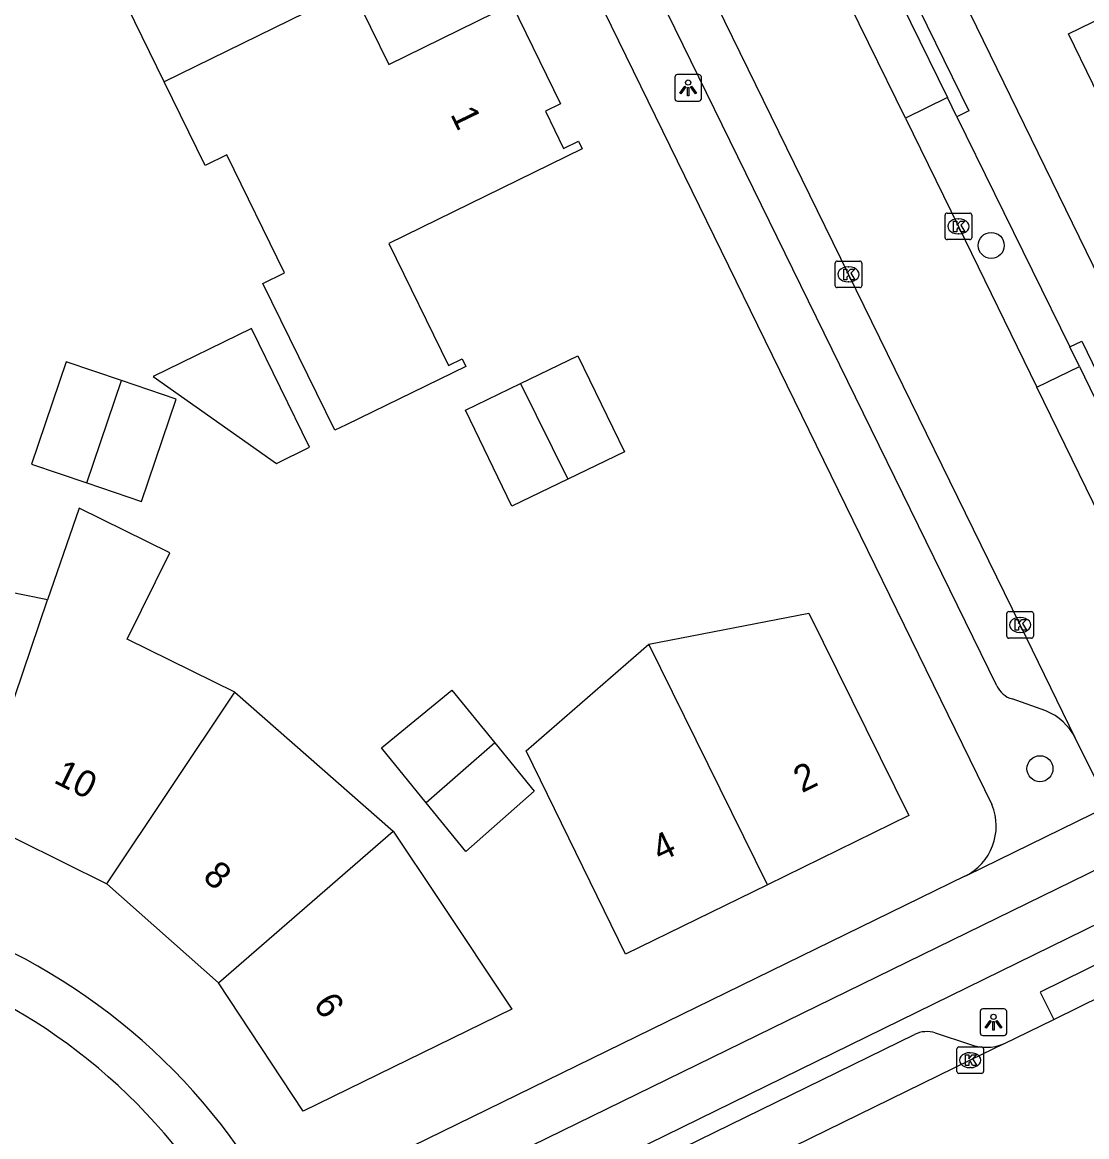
# Model space of a CAD drawing. Extents: x 160457 to 162082, y 388340 to 389736.
# Drawn here: x 160832.76 to 160872.78, y 388885.46 to 388927.38 of the extents above; entities that cross this region are included whole.
import ezdxf

# ---------------------------------------------------------------- set-up
doc = ezdxf.new("R2010")
doc.units = 0
for name, color, linetype in [('IMGEO_Boom', 7, 'Continuous'), ('IMGEO_Fietspad_gesloten', 7, 'Continuous'), ('IMGEO_Kolk', 7, 'Continuous'), ('IMGEO_Lichtpunt', 7, 'Continuous'), ('IMGEO_Pand', 7, 'Continuous'), ('IMGEO_Pand_nummerreeks', 7, 'Continuous'), ('IMGEO_Parkeervlak_open', 7, 'Continuous'), ('IMGEO_Rijbaan_lokaal_gesloten', 7, 'Continuous'), ('IMGEO_Voetpad_open', 7, 'Continuous')]:
    doc.layers.add(name, color=color, linetype=linetype)

msp = doc.modelspace()

# ---------------------------------------------------------------- linework, layer by layer
at = {"layer": 'IMGEO_Boom'}
for centre in [(160869.195, 388918.988), (160871.028, 388899.305)]:
    msp.add_circle(centre, 0.489, dxfattribs=at)
at = {"layer": 'IMGEO_Fietspad_gesloten'}
for points in [[(160812.524, 388865.895), (160820.314, 388869.678), (160924.149, 388920.448), (160929.542, 388923.081)], [(160909.887, 388911.468), (160820.353, 388867.581), (160804.958, 388860.084), (160761.388, 388838.743), (160740.999, 388828.766), (160723.804, 388820.325)]]:
    msp.add_lwpolyline(points, dxfattribs=at)
at = {"layer": 'IMGEO_Kolk'}
for p, q in [((160867.46, 388919.279), (160867.46, 388920.131)), ((160867.535, 388920.205), (160868.387, 388920.205)), ((160867.948, 388919.985), (160867.973, 388919.985)), ((160868.461, 388920.131), (160868.461, 388919.279)), ((160868.387, 388919.205), (160867.535, 388919.205)), ((160867.971, 388919.425), (160867.946, 388919.425)), ((160863.326, 388917.474), (160863.326, 388918.326)), ((160863.401, 388918.4), (160864.253, 388918.4)), ((160864.327, 388918.326), (160864.327, 388917.474)), ((160863.814, 388918.18), (160863.839, 388918.18)), ((160864.253, 388917.4), (160863.401, 388917.4)), ((160863.837, 388917.62), (160863.812, 388917.62)), ((160869.852, 388905.214), (160870.704, 388905.214)), ((160869.777, 388904.288), (160869.777, 388905.14)), ((160870.265, 388904.994), (160870.29, 388904.994)), ((160870.778, 388905.14), (160870.778, 388904.288)), ((160870.288, 388904.434), (160870.263, 388904.434)), ((160870.704, 388904.214), (160869.852, 388904.214)), ((160867.903, 388887.915), (160867.903, 388888.767)), ((160867.978, 388888.841), (160868.83, 388888.841)), ((160868.391, 388888.621), (160868.416, 388888.621)), ((160868.904, 388888.767), (160868.904, 388887.915)), ((160868.414, 388888.061), (160868.389, 388888.061)), ((160868.83, 388887.841), (160867.978, 388887.841))]:
    msp.add_line(p, q, dxfattribs=at)
for points in [[(160867.46, 388919.279), (160867.46, 388920.131)], [(160867.535, 388920.205), (160868.387, 388920.205)], [(160867.781, 388919.905), (160867.904, 388919.905), (160867.904, 388919.754), (160868.034, 388919.905), (160868.198, 388919.905), (160868.052, 388919.754), (160868.205, 388919.505), (160868.053, 388919.505), (160867.968, 388919.669), (160867.904, 388919.602), (160867.904, 388919.505), (160867.781, 388919.505), (160867.781, 388919.905)], [(160868.461, 388920.131), (160868.461, 388919.279)], [(160868.387, 388919.205), (160867.535, 388919.205)], [(160863.326, 388917.474), (160863.326, 388918.326)], [(160863.401, 388918.4), (160864.253, 388918.4)], [(160864.327, 388918.326), (160864.327, 388917.474)], [(160863.647, 388918.1), (160863.77, 388918.1), (160863.77, 388917.949), (160863.9, 388918.1), (160864.064, 388918.1), (160863.918, 388917.949), (160864.071, 388917.7), (160863.919, 388917.7), (160863.834, 388917.864), (160863.77, 388917.797), (160863.77, 388917.7), (160863.647, 388917.7), (160863.647, 388918.1)], [(160864.253, 388917.4), (160863.401, 388917.4)], [(160869.852, 388905.214), (160870.704, 388905.214)], [(160869.777, 388904.288), (160869.777, 388905.14)], [(160870.098, 388904.914), (160870.221, 388904.914), (160870.221, 388904.763), (160870.351, 388904.914), (160870.515, 388904.914), (160870.369, 388904.763), (160870.522, 388904.514), (160870.37, 388904.514), (160870.285, 388904.678), (160870.221, 388904.611), (160870.221, 388904.514), (160870.098, 388904.514), (160870.098, 388904.914)], [(160870.778, 388905.14), (160870.778, 388904.288)], [(160870.704, 388904.214), (160869.852, 388904.214)], [(160867.903, 388887.915), (160867.903, 388888.767)], [(160867.978, 388888.841), (160868.83, 388888.841)], [(160868.224, 388888.541), (160868.347, 388888.541), (160868.347, 388888.39), (160868.477, 388888.541), (160868.641, 388888.541), (160868.495, 388888.39), (160868.648, 388888.141), (160868.496, 388888.141), (160868.411, 388888.305), (160868.347, 388888.238), (160868.347, 388888.141), (160868.224, 388888.141), (160868.224, 388888.541)], [(160868.904, 388888.767), (160868.904, 388887.915)], [(160868.83, 388887.841), (160867.978, 388887.841)]]:
    msp.add_lwpolyline(points, dxfattribs=at)
for centre, start, end in [((160867.537, 388920.129), 91.552, 178.448), ((160867.537, 388920.129), 91.552, 178.448), ((160868.385, 388920.129), 1.552, 88.448), ((160868.385, 388920.129), 1.552, 88.448), ((160867.537, 388919.281), 181.552, 268.448), ((160867.537, 388919.281), 181.552, 268.448), ((160868.385, 388919.281), 271.552, 358.448), ((160868.385, 388919.281), 271.552, 358.448), ((160863.403, 388918.324), 91.552, 178.448), ((160863.403, 388918.324), 91.552, 178.448), ((160864.251, 388918.324), 1.552, 88.448), ((160864.251, 388918.324), 1.552, 88.448), ((160863.403, 388917.476), 181.552, 268.448), ((160863.403, 388917.476), 181.552, 268.448), ((160864.251, 388917.476), 271.552, 358.448), ((160864.251, 388917.476), 271.552, 358.448), ((160869.854, 388905.138), 91.552, 178.448), ((160869.854, 388905.138), 91.552, 178.448), ((160870.702, 388905.138), 1.552, 88.448), ((160870.702, 388905.138), 1.552, 88.448), ((160869.854, 388904.29), 181.552, 268.448), ((160869.854, 388904.29), 181.552, 268.448), ((160870.702, 388904.29), 271.552, 358.448), ((160870.702, 388904.29), 271.552, 358.448), ((160867.98, 388888.765), 91.552, 178.448), ((160867.98, 388888.765), 91.552, 178.448), ((160868.828, 388888.765), 1.552, 88.448), ((160868.828, 388888.765), 1.552, 88.448), ((160867.98, 388887.917), 181.552, 268.448), ((160867.98, 388887.917), 181.552, 268.448), ((160868.828, 388887.917), 271.552, 358.448), ((160868.828, 388887.917), 271.552, 358.448)]:
    msp.add_arc(centre, 0.0765, start, end, dxfattribs=at)
for centre, major_axis, ratio, start_param, end_param in [((160867.947, 388919.705), (-0.387, 0.002), 0.722429, 4.712389, 7.853982), ((160867.972, 388919.705), (-0.39, 0.002), 0.717154, 1.570796, 4.712389), ((160863.813, 388917.9), (-0.387, 0.002), 0.722429, 4.712389, 7.853982), ((160863.838, 388917.9), (-0.39, 0.002), 0.717154, 1.570796, 4.712389), ((160870.264, 388904.714), (-0.387, 0.002), 0.722429, 4.712389, 7.853982), ((160870.289, 388904.714), (-0.39, 0.002), 0.717154, 1.570796, 4.712389), ((160868.39, 388888.341), (-0.387, 0.002), 0.722429, 4.712389, 7.853982), ((160868.415, 388888.341), (-0.39, 0.002), 0.717154, 1.570796, 4.712389)]:
    msp.add_ellipse(centre, major_axis=major_axis, ratio=ratio, start_param=start_param, end_param=end_param, dxfattribs=at)
at = {"layer": 'IMGEO_Lichtpunt'}
for p, q in [((160858.201, 388925.412), (160857.393, 388925.412)), ((160858.201, 388925.412), (160857.393, 388925.412)), ((160857.299, 388925.317), (160857.299, 388924.51)), ((160857.299, 388925.317), (160857.299, 388924.51)), ((160858.295, 388924.51), (160858.295, 388925.317)), ((160858.295, 388924.51), (160858.295, 388925.317)), ((160857.393, 388924.416), (160858.201, 388924.416)), ((160857.393, 388924.416), (160858.201, 388924.416)), ((160868.78, 388890.174), (160868.78, 388889.367)), ((160868.78, 388890.174), (160868.78, 388889.367)), ((160869.682, 388890.269), (160868.874, 388890.269)), ((160869.682, 388890.269), (160868.874, 388890.269)), ((160869.776, 388889.367), (160869.776, 388890.174)), ((160869.776, 388889.367), (160869.776, 388890.174)), ((160868.874, 388889.273), (160869.682, 388889.273)), ((160868.874, 388889.273), (160869.682, 388889.273))]:
    msp.add_line(p, q, dxfattribs=at)
for points in [[(160857.673, 388924.981), (160857.712, 388924.953), (160857.524, 388924.691), (160857.486, 388924.718), (160857.673, 388924.981)], [(160857.775, 388924.933), (160857.822, 388924.933), (160857.822, 388924.611), (160857.775, 388924.611), (160857.775, 388924.933)], [(160857.885, 388924.953), (160857.923, 388924.98), (160858.11, 388924.718), (160858.071, 388924.69), (160857.885, 388924.953)], [(160869.154, 388889.838), (160869.193, 388889.81), (160869.005, 388889.548), (160868.967, 388889.575), (160869.154, 388889.838)], [(160869.256, 388889.79), (160869.303, 388889.79), (160869.303, 388889.468), (160869.256, 388889.468), (160869.256, 388889.79)], [(160869.366, 388889.81), (160869.404, 388889.837), (160869.591, 388889.575), (160869.552, 388889.547), (160869.366, 388889.81)]]:
    msp.add_lwpolyline(points, dxfattribs=at)
for centre in [(160857.798, 388925.115), (160869.279, 388889.972)]:
    msp.add_circle(centre, 0.0994, dxfattribs=at)
for centre, start, end in [((160857.393, 388925.317), 90, 180), ((160857.393, 388925.317), 90, 180), ((160858.201, 388925.317), 0, 90), ((160858.201, 388925.317), 0, 90), ((160857.393, 388924.51), 180, 270), ((160857.393, 388924.51), 180, 270), ((160858.201, 388924.51), 270, 0), ((160858.201, 388924.51), 270, 360), ((160868.874, 388890.174), 90, 180), ((160868.874, 388890.174), 90, 180), ((160869.682, 388890.174), 0, 90), ((160869.682, 388890.174), 0, 90), ((160868.874, 388889.367), 180, 270), ((160868.874, 388889.367), 180, 270), ((160869.682, 388889.367), 270, 0), ((160869.682, 388889.367), 270, 360)]:
    msp.add_arc(centre, 0.0946, start, end, dxfattribs=at)
at = {"layer": 'IMGEO_Pand'}
for points in [[(160838.099, 388925.143), (160835.613, 388930.232), (160837.803, 388931.302), (160836.36, 388934.255)], [(160875.226, 388921.978), (160874.494, 388923.466), (160873.928, 388923.19), (160872.1, 388926.948), (160876.717, 388929.199), (160875.346, 388932.003)], [(160845.168, 388928.61), (160838.099, 388925.143)], [(160845.168, 388928.61), (160846.543, 388925.798), (160851.17, 388928.063), (160852.995, 388924.319), (160852.428, 388924.043), (160853.111, 388922.634), (160853.679, 388922.906), (160853.817, 388922.619), (160846.543, 388919.063), (160848.782, 388914.47), (160849.295, 388914.72), (160849.436, 388914.433), (160844.942, 388912.244), (160844.51, 388912.033), (160841.806, 388917.559), (160842.622, 388917.958), (160840.456, 388922.392), (160839.639, 388921.992), (160838.099, 388925.143)], [(160842.312, 388910.789), (160843.565, 388911.402), (160841.382, 388915.865), (160837.685, 388914.056), (160842.312, 388910.789)], [(160836.491, 388913.902), (160834.408, 388914.611), (160833.106, 388910.764), (160835.189, 388910.056)], [(160851.498, 388913.791), (160853.654, 388914.833), (160855.399, 388911.222), (160853.271, 388910.193)], [(160835.189, 388910.056), (160837.237, 388909.359), (160838.551, 388913.202), (160836.491, 388913.902)], [(160835.189, 388910.056), (160836.491, 388913.902)], [(160853.271, 388910.193), (160851.167, 388909.177), (160849.422, 388912.788), (160851.498, 388913.791)], [(160851.498, 388913.791), (160853.271, 388910.193)], [(160833.702, 388905.661), (160829.813, 388906.45), (160830.554, 388910.099), (160826.213, 388910.98), (160825.988, 388907.227)], [(160840.749, 388902.181), (160836.704, 388904.178), (160838.305, 388907.42), (160834.899, 388909.102), (160833.702, 388905.661)], [(160830.927, 388897.461), (160833.702, 388905.661)], [(160856.324, 388903.994), (160862.341, 388905.158), (160866.095, 388897.539), (160860.782, 388894.943)], [(160860.782, 388894.943), (160855.442, 388892.335), (160851.711, 388899.973), (160856.324, 388903.994)], [(160860.782, 388894.943), (160856.324, 388903.994)], [(160835.935, 388894.973), (160840.749, 388902.181)], [(160840.749, 388902.181), (160846.702, 388896.952)], [(160847.941, 388898.027), (160846.268, 388900.091), (160848.907, 388902.255), (160850.53, 388900.273)], [(160850.53, 388900.273), (160847.941, 388898.027)], [(160850.53, 388900.273), (160852.011, 388898.465), (160849.434, 388896.185), (160847.941, 388898.027)], [(160830.927, 388897.461), (160835.935, 388894.973)], [(160840.134, 388891.254), (160846.702, 388896.952)], [(160846.702, 388896.952), (160848.391, 388894.418), (160851.165, 388890.257), (160843.32, 388886.422), (160840.134, 388891.254)], [(160840.134, 388891.254), (160835.935, 388894.973)]]:
    msp.add_lwpolyline(points, dxfattribs=at)
at = {"layer": 'IMGEO_Parkeervlak_open'}
for points in [[(160867.55, 388924.553), (160865.966, 388923.778)], [(160870.91, 388913.656), (160872.512, 388914.437)], [(160836.249, 388874.605), (160866.313, 388889.309)], [(160867.09, 388889.365), (160868.371, 388888.942)]]:
    msp.add_lwpolyline(points, dxfattribs=at)
for centre, radius, start, end in [((160866.77, 388888.382), 1.034, 71.9845, 116.2601), ((160869, 388890.585), 1.759, 249.0623, 292.4361)]:
    msp.add_arc(centre, radius, start, end, dxfattribs=at)
at = {"layer": 'IMGEO_Rijbaan_lokaal_gesloten'}
for points in [[(160872.356, 388900.46), (160870.279, 388904.715), (160863.829, 388917.901), (160857.437, 388930.991)], [(160865.966, 388923.778), (160863.186, 388929.455)], [(160865.966, 388923.778), (160867.96, 388919.705), (160870.91, 388913.656)], [(160873.826, 388907.675), (160870.91, 388913.656)], [(160873.366, 388898.427), (160872.356, 388900.46)], [(160871.543, 388889.868), (160884.389, 388896.2)], [(160869.671, 388888.959), (160871.543, 388889.868)], [(160869.671, 388888.959), (160868.404, 388888.341), (160852.789, 388880.69), (160837.429, 388873.127), (160837.066, 388872.948)]]:
    msp.add_lwpolyline(points, dxfattribs=at)
at = {"layer": 'IMGEO_Voetpad_open'}
for points in [[(160819.315, 389000), (160825.449, 388987.505), (160869.221, 388897.954)], [(160836.379, 388993.364), (160850.87, 388963.642), (160880.226, 388903.473)], [(160864.456, 388930.876), (160864.905, 388931.095), (160868.353, 388924.048), (160867.904, 388923.829)], [(160864.771, 388930.232), (160867.55, 388924.553)], [(160869.407, 388902.425), (160856.126, 388929.554)], [(160867.904, 388923.829), (160867.55, 388924.553)], [(160867.904, 388923.829), (160872.155, 388915.173)], [(160872.155, 388915.173), (160872.604, 388915.391), (160876.153, 388908.07), (160875.704, 388907.852)], [(160872.512, 388914.437), (160872.155, 388915.173)], [(160872.512, 388914.437), (160875.414, 388908.45)], [(160871.252, 388901.479), (160869.982, 388901.929)], [(160868.202, 388895.257), (160868.292, 388895.296), (160873.597, 388897.902)], [(160884.389, 388896.2), (160883.879, 388897.234), (160871.033, 388890.902), (160871.543, 388889.868)], [(160868.202, 388895.257), (160842.385, 388882.64)]]:
    msp.add_lwpolyline(points, dxfattribs=at)
for centre, radius, start, end in [((160870.217, 388902.783), 0.886, 203.8462, 254.5911), ((160870.438, 388899.489), 2.15, 26.8406, 67.745), ((160867.271, 388897.15), 2.11, 296.1981, 22.406), ((160821.631, 388871.366), 23.619, 28.511, 112.6638), ((160821.579, 388871.393), 21.773, 28.6014, 112.3034)]:
    msp.add_arc(centre, radius, start, end, dxfattribs=at)

# ---------------------------------------------------------------- texts
at = {"layer": 'IMGEO_Pand_nummerreeks'}
for s, rotation, p in [('1', 295.8614, (160848.84, 388923.927)), ('10', 333.5816, (160833.896, 388898.799)), ('2', 26.0356, (160862.076, 388898.381)), ('4', 26.0356, (160856.751, 388895.78)), ('8', 318.4691, (160839.502, 388895.18)), ('6', 303.399, (160843.679, 388890.454))]:
    msp.add_text(s, height=1, rotation=rotation, dxfattribs=at).set_placement(p)

doc.saveas('drawing.dxf')
